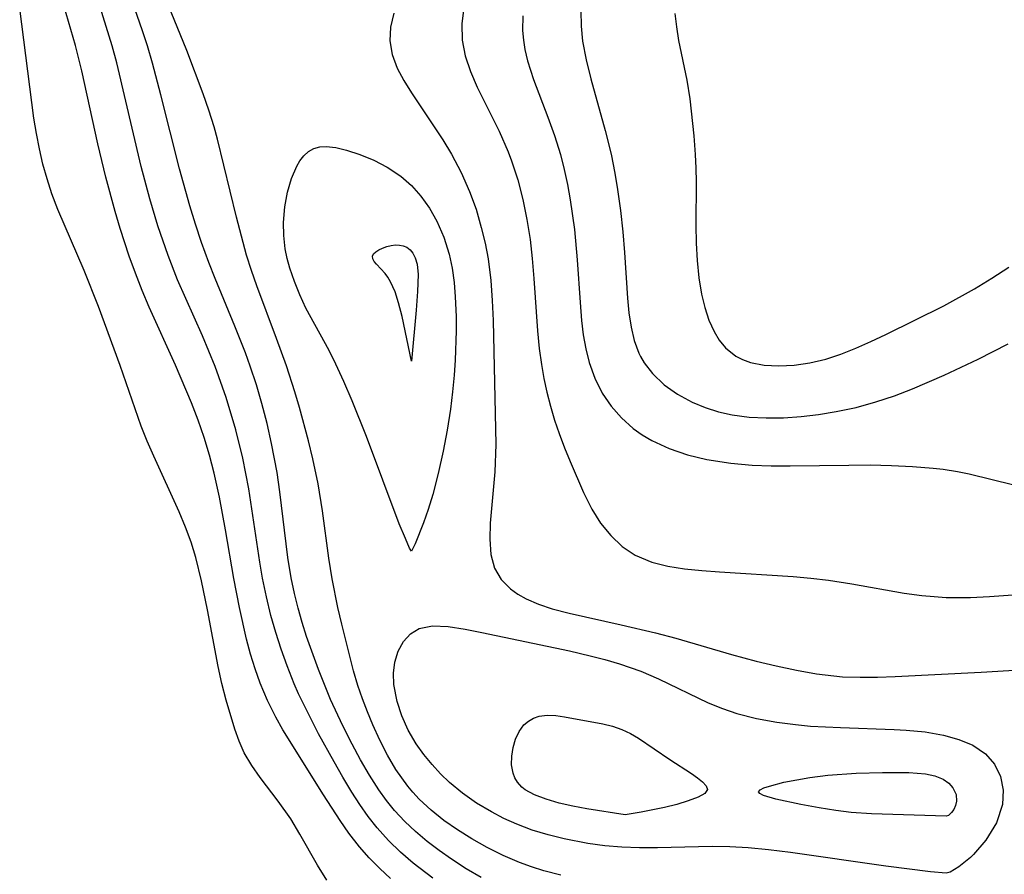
# Model space of a CAD drawing. Header units: metres. Extents: x 1073367 to 1082519, y 1569854 to 1574957.
# Tile 494 of 656: x 1077442 to 1077534, y 1573736 to 1573816. Entities that reach past the tile are written whole.
import ezdxf

# ---------------------------------------------------------------- set-up
doc = ezdxf.new("R2010")
doc.units = ezdxf.units.M
doc.layers.add('CGG_CurvaNivelLidar_v1', color=253, linetype='Continuous', lineweight=30)

msp = doc.modelspace()

# ---------------------------------------------------------------- linework, layer by layer
at = {"layer": 'CGG_CurvaNivelLidar_v1'}
for p, q in [((1077447.0848, 1573813.3313, 69.5), (1077445.7097, 1573818.0709, 69.5)), ((1077450.529, 1573813.2899, 69), (1077449.0506, 1573818.0712, 69)), ((1077457.5117, 1573812.8581, 68), (1077455.4052, 1573817.9698, 68)), ((1077443.2015, 1573806.5338, 70), (1077441.8788, 1573816.7844, 70)), ((1077453.3658, 1573814.6812, 68.5), (1077452.3993, 1573817.4762, 68.5)), ((1077483.4077, 1573816.8764, 68.5), (1077483.2184, 1573815.3435, 68.5)), ((1077476.8487, 1573816.3478, 68), (1077476.54, 1573815.0368, 68)), ((1077488.9156, 1573816.0792, 69), (1077488.8998, 1573814.7239, 69)), ((1077494.3353, 1573816.5532, 69.5), (1077494.3703, 1573815.1378, 69.5)), ((1077503.1341, 1573816.3188, 70), (1077503.2795, 1573815.0518, 70)), ((1077476.54, 1573815.0368, 68), (1077476.4742, 1573813.7422, 68)), ((1077483.2184, 1573815.3435, 68.5), (1077483.2505, 1573813.8289, 68.5)), ((1077494.3703, 1573815.1378, 69.5), (1077494.5056, 1573813.7317, 69.5)), ((1077503.2795, 1573815.0518, 70), (1077503.4799, 1573813.7951, 70)), ((1077453.8267, 1573813.2721, 68.5), (1077453.3658, 1573814.6812, 68.5)), ((1077488.8998, 1573814.7239, 69), (1077488.9707, 1573813.8087, 69)), ((1077447.6832, 1573810.9623, 69.5), (1077447.0848, 1573813.3313, 69.5)), ((1077450.9625, 1573811.693, 69), (1077450.529, 1573813.2899, 69)), ((1077454.3089, 1573811.6507, 68.5), (1077453.8267, 1573813.2721, 68.5)), ((1077476.4742, 1573813.7422, 68), (1077476.6996, 1573812.4648, 68)), ((1077483.2505, 1573813.8289, 68.5), (1077483.5374, 1573812.3507, 68.5)), ((1077488.9707, 1573813.8087, 69), (1077489.1073, 1573812.9514, 69)), ((1077494.5056, 1573813.7317, 69.5), (1077494.8316, 1573811.971, 69.5)), ((1077503.4799, 1573813.7951, 70), (1077504.2464, 1573810.0858, 70)), ((1077459.0307, 1573808.7849, 68), (1077457.5117, 1573812.8581, 68)), ((1077476.6996, 1573812.4648, 68), (1077477.1754, 1573811.2094, 68)), ((1077483.5374, 1573812.3507, 68.5), (1077484.0273, 1573810.8881, 68.5)), ((1077489.1073, 1573812.9514, 69), (1077489.3572, 1573811.894, 69)), ((1077453.2288, 1573802.0141, 69), (1077450.9625, 1573811.693, 69)), ((1077455.0905, 1573808.7154, 68.5), (1077454.3089, 1573811.6507, 68.5)), ((1077477.1754, 1573811.2094, 68), (1077477.7927, 1573810.0581, 68)), ((1077489.3572, 1573811.894, 69), (1077489.9094, 1573810.1521, 69)), ((1077494.8316, 1573811.971, 69.5), (1077495.2741, 1573810.2149, 69.5)), ((1077449.1869, 1573804.1123, 69.5), (1077447.6832, 1573810.9623, 69.5)), ((1077484.0273, 1573810.8881, 68.5), (1077484.6557, 1573809.4312, 68.5)), ((1077477.7927, 1573810.0581, 68), (1077478.5202, 1573808.9036, 68)), ((1077484.6557, 1573809.4312, 68.5), (1077486.7026, 1573805.2998, 68.5)), ((1077489.9094, 1573810.1521, 69), (1077491.2494, 1573806.6302, 69)), ((1077495.2741, 1573810.2149, 69.5), (1077496.6323, 1573805.3744, 69.5)), ((1077504.2464, 1573810.0858, 70), (1077504.5197, 1573808.3444, 70)), ((1077456.8272, 1573801.7783, 68.5), (1077455.0905, 1573808.7154, 68.5)), ((1077459.567, 1573807.2557, 68), (1077459.0307, 1573808.7849, 68)), ((1077478.5202, 1573808.9036, 68), (1077481.4409, 1573804.4947, 68)), ((1077504.5197, 1573808.3444, 70), (1077504.9063, 1573804.8618, 70)), ((1077460.0567, 1573805.7142, 68), (1077459.567, 1573807.2557, 68)), ((1077491.2494, 1573806.6302, 69), (1077491.8766, 1573804.8932, 69)), ((1077443.4382, 1573805.0818, 70), (1077443.2015, 1573806.5338, 70)), ((1077460.3778, 1573804.5641, 68), (1077460.0567, 1573805.7142, 68)), ((1077443.7178, 1573803.6413, 70), (1077443.4382, 1573805.0818, 70)), ((1077486.7026, 1573805.2998, 68.5), (1077487.5593, 1573803.3692, 68.5)), ((1077491.8766, 1573804.8932, 69), (1077492.4342, 1573803.1175, 69)), ((1077496.6323, 1573805.3744, 69.5), (1077497.1799, 1573803.1543, 69.5)), ((1077504.9063, 1573804.8618, 70), (1077505.0359, 1573803.135, 70)), ((1077449.9303, 1573801.0136, 69.5), (1077449.1869, 1573804.1123, 69.5)), ((1077462.1572, 1573797.2731, 68), (1077460.3778, 1573804.5641, 68)), ((1077469.3855, 1573803.6875, 67.5), (1077469.9334, 1573803.8277, 67.5)), ((1077469.9334, 1573803.8277, 67.5), (1077470.5351, 1573803.8572, 67.5)), ((1077470.5351, 1573803.8572, 67.5), (1077471.4424, 1573803.7635, 67.5)), ((1077481.4409, 1573804.4947, 68), (1077482.2469, 1573803.1512, 68)), ((1077444.0475, 1573802.2293, 70), (1077443.7178, 1573803.6413, 70)), ((1077468.0817, 1573802.5316, 67.5), (1077468.434, 1573802.9952, 67.5)), ((1077468.434, 1573802.9952, 67.5), (1077468.8805, 1573803.4054, 67.5)), ((1077468.8805, 1573803.4054, 67.5), (1077469.3855, 1573803.6875, 67.5)), ((1077471.4424, 1573803.7635, 67.5), (1077472.4226, 1573803.5447, 67.5)), ((1077472.4226, 1573803.5447, 67.5), (1077473.6863, 1573803.137, 67.5)), ((1077473.6863, 1573803.137, 67.5), (1077474.9768, 1573802.5965, 67.5)), ((1077482.2469, 1573803.1512, 68), (1077483.1534, 1573801.4431, 68)), ((1077487.5593, 1573803.3692, 68.5), (1077487.8746, 1573802.5388, 68.5)), ((1077492.4342, 1573803.1175, 69), (1077492.7956, 1573801.7301, 69)), ((1077497.1799, 1573803.1543, 69.5), (1077497.533, 1573801.3821, 69.5)), ((1077505.0359, 1573803.135, 70), (1077505.0909, 1573801.8551, 70)), ((1077444.4332, 1573800.8347, 70), (1077444.0475, 1573802.2293, 70)), ((1077454.0456, 1573798.9784, 69), (1077453.2288, 1573802.0141, 69)), ((1077467.2974, 1573800.8935, 67.5), (1077467.783, 1573802.0191, 67.5)), ((1077467.783, 1573802.0191, 67.5), (1077468.0817, 1573802.5316, 67.5)), ((1077474.9768, 1573802.5965, 67.5), (1077476.2515, 1573801.932, 67.5)), ((1077487.8746, 1573802.5388, 68.5), (1077488.4493, 1573800.7513, 68.5)), ((1077450.8057, 1573797.7917, 69.5), (1077449.9303, 1573801.0136, 69.5)), ((1077457.7913, 1573798.3198, 68.5), (1077456.8272, 1573801.7783, 68.5)), ((1077476.2515, 1573801.932, 67.5), (1077477.5031, 1573801.1019, 67.5)), ((1077477.5031, 1573801.1019, 67.5), (1077478.4965, 1573800.2259, 67.5)), ((1077483.1534, 1573801.4431, 68), (1077483.9425, 1573799.6716, 68)), ((1077492.7956, 1573801.7301, 69), (1077493.1025, 1573800.3224, 69)), ((1077497.533, 1573801.3821, 69.5), (1077497.7861, 1573799.8379, 69.5)), ((1077505.0909, 1573801.8551, 70), (1077505.1149, 1573800.5707, 70)), ((1077444.8786, 1573799.4607, 70), (1077444.4332, 1573800.8347, 70)), ((1077466.9191, 1573799.616, 67.5), (1077467.2974, 1573800.8935, 67.5)), ((1077478.4965, 1573800.2259, 67.5), (1077479.3954, 1573799.2199, 67.5)), ((1077488.4493, 1573800.7513, 68.5), (1077488.9204, 1573798.9187, 68.5)), ((1077493.1025, 1573800.3224, 69), (1077493.3615, 1573798.899, 69)), ((1077505.1149, 1573800.5707, 70), (1077505.1028, 1573796.5003, 70)), ((1077445.4355, 1573797.9823, 70), (1077444.8786, 1573799.4607, 70)), ((1077466.6597, 1573798.2308, 67.5), (1077466.9191, 1573799.616, 67.5)), ((1077479.3954, 1573799.2199, 67.5), (1077480.1959, 1573798.1066, 67.5)), ((1077483.9425, 1573799.6716, 68), (1077484.5428, 1573798.0009, 68)), ((1077497.7861, 1573799.8379, 69.5), (1077498.0509, 1573797.8736, 69.5)), ((1077454.7988, 1573796.4662, 69), (1077454.0456, 1573798.9784, 69)), ((1077458.3148, 1573796.6046, 68.5), (1077457.7913, 1573798.3198, 68.5)), ((1077488.9204, 1573798.9187, 68.5), (1077489.3015, 1573797.0522, 68.5)), ((1077493.3615, 1573798.899, 69), (1077493.7489, 1573796.1087, 69)), ((1077447.8994, 1573792.2643, 70), (1077445.4355, 1573797.9823, 70)), ((1077451.2821, 1573796.1929, 69.5), (1077450.8057, 1573797.7917, 69.5)), ((1077466.5412, 1573796.7732, 67.5), (1077466.6597, 1573798.2308, 67.5)), ((1077480.1959, 1573798.1066, 67.5), (1077480.8888, 1573796.9021, 67.5)), ((1077484.5428, 1573798.0009, 68), (1077485.0407, 1573796.2904, 68)), ((1077498.0509, 1573797.8736, 69.5), (1077498.2616, 1573795.9074, 69.5)), ((1077455.7468, 1573793.6832, 69), (1077454.7988, 1573796.4662, 69)), ((1077458.8751, 1573794.9029, 68.5), (1077458.3148, 1573796.6046, 68.5)), ((1077462.606, 1573795.4834, 68), (1077462.1572, 1573797.2731, 68)), ((1077466.5686, 1573795.5482, 67.5), (1077466.5412, 1573796.7732, 67.5)), ((1077480.8888, 1573796.9021, 67.5), (1077481.5442, 1573795.4024, 67.5)), ((1077489.3015, 1573797.0522, 68.5), (1077489.6007, 1573795.1607, 68.5)), ((1077505.1028, 1573796.5003, 70), (1077505.1336, 1573794.8384, 70)), ((1077452.12, 1573793.6284, 69.5), (1077451.2821, 1573796.1929, 69.5)), ((1077466.7141, 1573794.3094, 67.5), (1077466.5686, 1573795.5482, 67.5)), ((1077485.0407, 1573796.2904, 68), (1077485.388, 1573794.8329, 68)), ((1077493.7489, 1573796.1087, 69), (1077494.0153, 1573793.2876, 69)), ((1077498.2616, 1573795.9074, 69.5), (1077498.4232, 1573793.9495, 69.5)), ((1077459.5572, 1573793.0155, 68.5), (1077458.8751, 1573794.9029, 68.5)), ((1077463.0953, 1573793.7052, 68), (1077462.606, 1573795.4834, 68)), ((1077476.1962, 1573794.5151, 67), (1077476.6012, 1573794.6143, 67)), ((1077476.6012, 1573794.6143, 67), (1077477.0149, 1573794.6637, 67)), ((1077477.0149, 1573794.6637, 67), (1077477.388, 1573794.6534, 67)), ((1077477.388, 1573794.6534, 67), (1077477.7453, 1573794.5844, 67)), ((1077477.7453, 1573794.5844, 67), (1077478.0732, 1573794.4493, 67)), ((1077481.5442, 1573795.4024, 67.5), (1077482.0352, 1573793.8181, 67.5)), ((1077485.388, 1573794.8329, 68), (1077485.6647, 1573793.3566, 68)), ((1077489.6007, 1573795.1607, 68.5), (1077489.8085, 1573793.3885, 68.5)), ((1077505.1336, 1573794.8384, 70), (1077505.2198, 1573793.2009, 70)), ((1077456.6433, 1573791.4032, 69), (1077455.7468, 1573793.6832, 69)), ((1077463.5484, 1573792.2706, 68), (1077463.0953, 1573793.7052, 68)), ((1077466.8974, 1573793.4015, 67.5), (1077466.7141, 1573794.3094, 67.5)), ((1077474.8715, 1573793.6026, 67), (1077474.9708, 1573793.824, 67)), ((1077474.9708, 1573793.824, 67), (1077475.1796, 1573794.0285, 67)), ((1077475.1796, 1573794.0285, 67), (1077475.4682, 1573794.2147, 67)), ((1077475.4682, 1573794.2147, 67), (1077475.8133, 1573794.3789, 67)), ((1077475.8133, 1573794.3789, 67), (1077476.1962, 1573794.5151, 67)), ((1077478.0732, 1573794.4493, 67), (1077478.386, 1573794.2163, 67)), ((1077478.386, 1573794.2163, 67), (1077478.6424, 1573793.908, 67)), ((1077478.6424, 1573793.908, 67), (1077478.864, 1573793.4735, 67)), ((1077482.0352, 1573793.8181, 67.5), (1077482.308, 1573792.5091, 67.5)), ((1077498.4232, 1573793.9495, 69.5), (1077498.6922, 1573789.701, 69.5)), ((1077452.7061, 1573792.0137, 69.5), (1077452.12, 1573793.6284, 69.5)), ((1077460.1437, 1573791.5226, 68.5), (1077459.5572, 1573793.0155, 68.5)), ((1077467.1386, 1573792.496, 67.5), (1077466.8974, 1573793.4015, 67.5)), ((1077474.9016, 1573793.3732, 67), (1077474.8715, 1573793.6026, 67)), ((1077475.0328, 1573793.1294, 67), (1077474.9016, 1573793.3732, 67)), ((1077475.2357, 1573792.8716, 67), (1077475.0328, 1573793.1294, 67)), ((1077476.0385, 1573791.9919, 67), (1077475.2357, 1573792.8716, 67)), ((1077478.864, 1573793.4735, 67), (1077479.0259, 1573792.8765, 67)), ((1077479.0259, 1573792.8765, 67), (1077479.1208, 1573791.892, 67)), ((1077485.6647, 1573793.3566, 68), (1077485.9189, 1573791.3322, 68)), ((1077489.8085, 1573793.3885, 68.5), (1077489.9627, 1573791.5437, 68.5)), ((1077494.0153, 1573793.2876, 69), (1077494.2738, 1573789.2833, 69)), ((1077505.2198, 1573793.2009, 70), (1077505.3807, 1573791.5977, 70)), ((1077449.238, 1573788.9004, 70), (1077447.8994, 1573792.2643, 70)), ((1077453.3317, 1573790.415, 69.5), (1077452.7061, 1573792.0137, 69.5)), ((1077464.0428, 1573790.8456, 68), (1077463.5484, 1573792.2706, 68)), ((1077467.5594, 1573791.2363, 67.5), (1077467.1386, 1573792.496, 67.5)), ((1077476.3022, 1573791.647, 67), (1077476.0385, 1573791.9919, 67)), ((1077479.1208, 1573791.892, 67), (1077479.087, 1573790.3091, 67)), ((1077482.308, 1573792.5091, 67.5), (1077482.4926, 1573791.168, 67.5)), ((1077532.7747, 1573791.5477, 70), (1077534.3642, 1573792.5737, 70)), ((1077458.969, 1573786.152, 69), (1077456.6433, 1573791.4032, 69)), ((1077461.9888, 1573787.0748, 68.5), (1077460.1437, 1573791.5226, 68.5)), ((1077468.064, 1573789.9905, 67.5), (1077467.5594, 1573791.2363, 67.5)), ((1077476.5579, 1573791.2231, 67), (1077476.3022, 1573791.647, 67)), ((1077476.9723, 1573790.276, 67), (1077476.5579, 1573791.2231, 67)), ((1077482.4926, 1573791.168, 67.5), (1077482.6067, 1573789.8032, 67.5)), ((1077485.9189, 1573791.3322, 68), (1077486.0585, 1573789.4749, 68)), ((1077489.9627, 1573791.5437, 68.5), (1077490.2954, 1573786.6206, 68.5)), ((1077505.3807, 1573791.5977, 70), (1077505.6346, 1573790.0524, 70)), ((1077531.152, 1573790.5663, 70), (1077532.7747, 1573791.5477, 70)), ((1077453.9943, 1573788.8325, 69.5), (1077453.3317, 1573790.415, 69.5)), ((1077465.8842, 1573785.9286, 68), (1077464.0428, 1573790.8456, 68)), ((1077468.6418, 1573788.7645, 67.5), (1077468.064, 1573789.9905, 67.5)), ((1077477.3018, 1573789.2462, 67), (1077476.9723, 1573790.276, 67)), ((1077479.087, 1573790.3091, 67), (1077478.9533, 1573788.5766, 67)), ((1077505.6346, 1573790.0524, 70), (1077505.935, 1573788.8129, 70)), ((1077528.2761, 1573788.9754, 70), (1077531.152, 1573790.5663, 70)), ((1077477.6239, 1573787.9717, 67), (1077477.3018, 1573789.2462, 67)), ((1077482.6067, 1573789.8032, 67.5), (1077482.6741, 1573787.9704, 67.5)), ((1077486.0585, 1573789.4749, 68), (1077486.1402, 1573787.6049, 68)), ((1077494.2738, 1573789.2833, 69), (1077494.4145, 1573787.5961, 69)), ((1077498.6922, 1573789.701, 69.5), (1077498.8302, 1573788.3137, 69.5)), ((1077451.2591, 1573783.4034, 70), (1077449.238, 1573788.9004, 70)), ((1077456.4325, 1573783.4375, 69.5), (1077453.9943, 1573788.8325, 69.5)), ((1077470.7981, 1573784.7822, 67.5), (1077468.6418, 1573788.7645, 67.5)), ((1077478.9533, 1573788.5766, 67), (1077478.5, 1573783.8094, 67)), ((1077498.8302, 1573788.3137, 69.5), (1077499.0368, 1573786.9916, 69.5)), ((1077505.935, 1573788.8129, 70), (1077506.3207, 1573787.6475, 70)), ((1077522.8718, 1573786.2904, 70), (1077528.2761, 1573788.9754, 70)), ((1077478.5, 1573783.8094, 67), (1077477.6239, 1573787.9717, 67)), ((1077482.6741, 1573787.9704, 67.5), (1077482.678, 1573786.6212, 67.5)), ((1077486.1402, 1573787.6049, 68), (1077486.3913, 1573775.9997, 68)), ((1077494.4145, 1573787.5961, 69), (1077494.5763, 1573786.2567, 69)), ((1077506.3207, 1573787.6475, 70), (1077506.7982, 1573786.5761, 70)), ((1077462.9764, 1573784.5804, 68.5), (1077461.9888, 1573787.0748, 68.5)), ((1077482.678, 1573786.6212, 67.5), (1077482.6031, 1573783.8957, 67.5)), ((1077490.2954, 1573786.6206, 68.5), (1077490.4541, 1573784.9914, 68.5)), ((1077499.0368, 1573786.9916, 69.5), (1077499.3426, 1573785.7313, 69.5)), ((1077506.7982, 1573786.5761, 70), (1077507.2857, 1573785.7586, 70)), ((1077521.4698, 1573785.6232, 70), (1077522.8718, 1573786.2904, 70)), ((1077460.1422, 1573783.3126, 69), (1077458.969, 1573786.152, 69)), ((1077466.815, 1573783.3466, 68), (1077465.8842, 1573785.9286, 68)), ((1077494.5763, 1573786.2567, 69), (1077494.8031, 1573784.9476, 69)), ((1077499.3426, 1573785.7313, 69.5), (1077499.7808, 1573784.5518, 69.5)), ((1077507.2857, 1573785.7586, 70), (1077507.8656, 1573785.0464, 70)), ((1077520.0675, 1573784.9999, 70), (1077521.4698, 1573785.6232, 70)), ((1077531.4856, 1573783.99, 69.5), (1077534.2965, 1573785.4264, 69.5)), ((1077463.436, 1573783.3213, 68.5), (1077462.9764, 1573784.5804, 68.5)), ((1077471.4394, 1573783.5117, 67.5), (1077470.7981, 1573784.7822, 67.5)), ((1077490.4541, 1573784.9914, 68.5), (1077490.6582, 1573783.4867, 68.5)), ((1077494.8031, 1573784.9476, 69), (1077495.1181, 1573783.6782, 69)), ((1077499.7808, 1573784.5518, 69.5), (1077499.9338, 1573784.2362, 69.5)), ((1077507.8656, 1573785.0464, 70), (1077508.8502, 1573784.2635, 70)), ((1077518.0084, 1573784.224, 70), (1077518.6609, 1573784.4471, 70)), ((1077518.6609, 1573784.4471, 70), (1077520.0675, 1573784.9999, 70)), ((1077482.6031, 1573783.8957, 67.5), (1077482.5085, 1573782.4775, 67.5)), ((1077495.1181, 1573783.6782, 69), (1077495.652, 1573782.197, 69)), ((1077499.9338, 1573784.2362, 69.5), (1077500.279, 1573783.6382, 69.5)), ((1077500.279, 1573783.6382, 69.5), (1077501.0548, 1573782.6292, 69.5)), ((1077508.8502, 1573784.2635, 70), (1077509.4554, 1573783.9487, 70)), ((1077509.4554, 1573783.9487, 70), (1077510.2191, 1573783.6733, 70)), ((1077510.2191, 1573783.6733, 70), (1077511.4994, 1573783.4205, 70)), ((1077514.2976, 1573783.4275, 70), (1077515.7633, 1573783.6451, 70)), ((1077515.7633, 1573783.6451, 70), (1077517.2449, 1573783.9937, 70)), ((1077517.2449, 1573783.9937, 70), (1077518.0084, 1573784.224, 70)), ((1077528.3223, 1573782.4744, 69.5), (1077531.4856, 1573783.99, 69.5)), ((1077453.2517, 1573777.7263, 70), (1077451.2591, 1573783.4034, 70)), ((1077457.9571, 1573779.906, 69.5), (1077456.4325, 1573783.4375, 69.5)), ((1077461.1824, 1573780.3899, 69), (1077460.1422, 1573783.3126, 69)), ((1077464.014, 1573781.5826, 68.5), (1077463.436, 1573783.3213, 68.5)), ((1077467.5958, 1573780.9243, 68), (1077466.815, 1573783.3466, 68)), ((1077472.1822, 1573781.9117, 67.5), (1077471.4394, 1573783.5117, 67.5)), ((1077490.6582, 1573783.4867, 68.5), (1077490.8947, 1573782.1875, 68.5)), ((1077501.0548, 1573782.6292, 69.5), (1077502.1399, 1573781.5979, 69.5)), ((1077511.4994, 1573783.4205, 70), (1077512.8683, 1573783.3473, 70)), ((1077512.8683, 1573783.3473, 70), (1077514.2976, 1573783.4275, 70)), ((1077472.9623, 1573780.0909, 67.5), (1077472.1822, 1573781.9117, 67.5)), ((1077482.5085, 1573782.4775, 67.5), (1077482.3587, 1573780.9369, 67.5)), ((1077490.8947, 1573782.1875, 68.5), (1077491.1791, 1573780.9012, 68.5)), ((1077495.652, 1573782.197, 69), (1077496.3533, 1573780.8088, 69)), ((1077525.3483, 1573781.2094, 69.5), (1077528.3223, 1573782.4744, 69.5)), ((1077464.533, 1573779.8256, 68.5), (1077464.014, 1573781.5826, 68.5)), ((1077468.0266, 1573779.4684, 68), (1077467.5958, 1573780.9243, 68)), ((1077482.3587, 1573780.9369, 67.5), (1077482.1527, 1573779.3114, 67.5)), ((1077491.1791, 1573780.9012, 68.5), (1077491.5138, 1573779.5885, 68.5)), ((1077496.3533, 1573780.8088, 69), (1077497.1772, 1573779.59, 69)), ((1077502.1399, 1573781.5979, 69.5), (1077503.3855, 1573780.7055, 69.5)), ((1077523.6551, 1573780.5639, 69.5), (1077525.3483, 1573781.2094, 69.5)), ((1077458.575, 1573778.293, 69.5), (1077457.9571, 1573779.906, 69.5)), ((1077462.089, 1573777.3834, 69), (1077461.1824, 1573780.3899, 69)), ((1077474.2914, 1573776.7382, 67.5), (1077472.9623, 1573780.0909, 67.5)), ((1077503.3855, 1573780.7055, 69.5), (1077504.761, 1573779.9553, 69.5)), ((1077504.761, 1573779.9553, 69.5), (1077505.9547, 1573779.4589, 69.5)), ((1077520.0862, 1573779.4806, 69.5), (1077521.939, 1573779.9897, 69.5)), ((1077521.939, 1573779.9897, 69.5), (1077523.6551, 1573780.5639, 69.5)), ((1077465.0117, 1573777.977, 68.5), (1077464.533, 1573779.8256, 68.5)), ((1077468.8868, 1573776.3423, 68), (1077468.0266, 1573779.4684, 68)), ((1077482.1527, 1573779.3114, 67.5), (1077481.8422, 1573777.3505, 67.5)), ((1077491.5138, 1573779.5885, 68.5), (1077491.8898, 1573778.2935, 68.5)), ((1077497.1772, 1573779.59, 69), (1077498.1411, 1573778.4841, 69)), ((1077505.9547, 1573779.4589, 69.5), (1077507.2059, 1573779.0636, 69.5)), ((1077507.2059, 1573779.0636, 69.5), (1077508.5036, 1573778.7729, 69.5)), ((1077516.572, 1573778.8102, 69.5), (1077518.2111, 1573779.0764, 69.5)), ((1077518.2111, 1573779.0764, 69.5), (1077520.0862, 1573779.4806, 69.5)), ((1077459.1343, 1573776.657, 69.5), (1077458.575, 1573778.293, 69.5)), ((1077491.8898, 1573778.2935, 68.5), (1077492.3103, 1573777.0215, 68.5)), ((1077498.1411, 1573778.4841, 69), (1077499.2364, 1573777.5058, 69)), ((1077508.5036, 1573778.7729, 69.5), (1077510.0675, 1573778.5687, 69.5)), ((1077510.0675, 1573778.5687, 69.5), (1077511.6681, 1573778.4887, 69.5)), ((1077511.6681, 1573778.4887, 69.5), (1077513.2925, 1573778.511, 69.5)), ((1077513.2925, 1573778.511, 69.5), (1077514.9299, 1573778.621, 69.5)), ((1077514.9299, 1573778.621, 69.5), (1077516.572, 1573778.8102, 69.5)), ((1077453.8118, 1573776.3194, 70), (1077453.2517, 1573777.7263, 70)), ((1077462.7486, 1573774.7147, 69), (1077462.089, 1573777.3834, 69)), ((1077465.4321, 1573776.1139, 68.5), (1077465.0117, 1573777.977, 68.5)), ((1077481.8422, 1573777.3505, 67.5), (1077481.4723, 1573775.382, 67.5)), ((1077499.2364, 1573777.5058, 69), (1077500.0758, 1573776.9086, 69)), ((1077454.4089, 1573774.9288, 70), (1077453.8118, 1573776.3194, 70)), ((1077459.6337, 1573774.9997, 69.5), (1077459.1343, 1573776.657, 69.5)), ((1077469.3, 1573774.6697, 68), (1077468.8868, 1573776.3423, 68)), ((1077477.3628, 1573768.5906, 67.5), (1077474.2914, 1573776.7382, 67.5)), ((1077492.3103, 1573777.0215, 68.5), (1077492.8065, 1573775.6989, 68.5)), ((1077500.0758, 1573776.9086, 69), (1077500.9703, 1573776.3812, 69)), ((1077500.9703, 1573776.3812, 69), (1077502.5962, 1573775.6362, 69)), ((1077465.9414, 1573773.3817, 68.5), (1077465.4321, 1573776.1139, 68.5)), ((1077481.4723, 1573775.382, 67.5), (1077481.0141, 1573773.2807, 67.5)), ((1077486.3913, 1573775.9997, 68), (1077486.3123, 1573773.4377, 68)), ((1077492.8065, 1573775.6989, 68.5), (1077493.3354, 1573774.4038, 68.5)), ((1077502.5962, 1573775.6362, 69), (1077504.3247, 1573775.0534, 69)), ((1077456.7802, 1573769.7152, 70), (1077454.4089, 1573774.9288, 70)), ((1077460.0694, 1573773.3243, 69.5), (1077459.6337, 1573774.9997, 69.5)), ((1077463.2987, 1573771.8747, 69), (1077462.7486, 1573774.7147, 69)), ((1077469.7884, 1573772.3159, 68), (1077469.3, 1573774.6697, 68)), ((1077493.3354, 1573774.4038, 68.5), (1077494.5882, 1573771.5058, 68.5)), ((1077504.3247, 1573775.0534, 69), (1077506.1271, 1573774.6093, 69)), ((1077506.1271, 1573774.6093, 69), (1077508.3549, 1573774.2463, 69)), ((1077486.3123, 1573773.4377, 68), (1077485.8753, 1573768.6444, 68)), ((1077508.3549, 1573774.2463, 69), (1077510.3656, 1573774.0736, 69)), ((1077510.3656, 1573774.0736, 69), (1077512.1417, 1573774.0082, 69)), ((1077512.1417, 1573774.0082, 69), (1077513.9299, 1573773.9958, 69)), ((1077513.9299, 1573773.9958, 69), (1077519.4117, 1573774.0847, 69)), ((1077519.4117, 1573774.0847, 69), (1077521.4031, 1573774.089, 69)), ((1077521.4031, 1573774.089, 69), (1077523.3833, 1573774.0489, 69)), ((1077523.3833, 1573774.0489, 69), (1077525.3462, 1573773.9563, 69)), ((1077525.3462, 1573773.9563, 69), (1077527.2853, 1573773.7998, 69)), ((1077527.2853, 1573773.7998, 69), (1077528.2291, 1573773.6932, 69)), ((1077528.2291, 1573773.6932, 69), (1077529.5487, 1573773.4913, 69)), ((1077529.5487, 1573773.4913, 69), (1077530.6564, 1573773.2653, 69)), ((1077460.5615, 1573771.0656, 69.5), (1077460.0694, 1573773.3243, 69.5)), ((1077466.2049, 1573771.5645, 68.5), (1077465.9414, 1573773.3817, 68.5)), ((1077481.0141, 1573773.2807, 67.5), (1077480.5053, 1573771.3166, 67.5)), ((1077530.6564, 1573773.2653, 69), (1077534.8138, 1573772.2232, 69)), ((1077464.3258, 1573765.0114, 69), (1077463.2987, 1573771.8747, 69)), ((1077466.9451, 1573765.4295, 68.5), (1077466.2049, 1573771.5645, 68.5)), ((1077470.1849, 1573769.8018, 68), (1077469.7884, 1573772.3159, 68)), ((1077461.1281, 1573768.0139, 69.5), (1077460.5615, 1573771.0656, 69.5)), ((1077480.5053, 1573771.3166, 67.5), (1077480.0766, 1573769.913, 67.5)), ((1077494.5882, 1573771.5058, 68.5), (1077495.3693, 1573769.9575, 68.5)), ((1077457.3926, 1573768.2863, 70), (1077456.7802, 1573769.7152, 70)), ((1077470.7797, 1573765.3705, 68), (1077470.1849, 1573769.8018, 68)), ((1077480.0766, 1573769.913, 67.5), (1077479.6481, 1573768.675, 67.5)), ((1077495.3693, 1573769.9575, 68.5), (1077496.1972, 1573768.66, 68.5)), ((1077457.9021, 1573766.8756, 70), (1077457.3926, 1573768.2863, 70)), ((1077461.8963, 1573763.4735, 69.5), (1077461.1281, 1573768.0139, 69.5)), ((1077477.9386, 1573767.2037, 67.5), (1077477.3628, 1573768.5906, 67.5)), ((1077479.6481, 1573768.675, 67.5), (1077478.8522, 1573766.7095, 67.5)), ((1077485.8753, 1573768.6444, 68), (1077485.8224, 1573767.1381, 68)), ((1077496.1972, 1573768.66, 68.5), (1077497.1477, 1573767.4884, 68.5)), ((1077478.3394, 1573766.3151, 67.5), (1077477.9386, 1573767.2037, 67.5)), ((1077485.8224, 1573767.1381, 68), (1077485.9257, 1573765.7244, 68)), ((1077497.1477, 1573767.4884, 68.5), (1077498.2218, 1573766.4727, 68.5)), ((1077458.3399, 1573765.4297, 70), (1077457.9021, 1573766.8756, 70)), ((1077478.5, 1573766.0269, 67.5), (1077478.3394, 1573766.3151, 67.5)), ((1077478.8522, 1573766.7095, 67.5), (1077478.5, 1573766.0269, 67.5)), ((1077498.2218, 1573766.4727, 68.5), (1077499.4289, 1573765.6536, 68.5)), ((1077458.882, 1573763.2568, 70), (1077458.3399, 1573765.4297, 70)), ((1077467.2555, 1573763.5416, 68.5), (1077466.9451, 1573765.4295, 68.5)), ((1077471.1001, 1573763.4334, 68), (1077470.7797, 1573765.3705, 68)), ((1077485.9257, 1573765.7244, 68), (1077486.2756, 1573764.4447, 68)), ((1077499.4289, 1573765.6536, 68.5), (1077500.9823, 1573764.9979, 68.5)), ((1077464.5844, 1573763.5136, 69), (1077464.3258, 1573765.0114, 69)), ((1077486.2756, 1573764.4447, 68), (1077486.8967, 1573763.3955, 68)), ((1077500.9823, 1573764.9979, 68.5), (1077502.4636, 1573764.623, 68.5)), ((1077502.4636, 1573764.623, 68.5), (1077504.0276, 1573764.3771, 68.5)), ((1077504.0276, 1573764.3771, 68.5), (1077505.6517, 1573764.2147, 68.5)), ((1077505.6517, 1573764.2147, 68.5), (1077507.3188, 1573764.097, 68.5)), ((1077462.415, 1573760.7527, 69.5), (1077461.8963, 1573763.4735, 69.5)), ((1077464.9422, 1573761.7524, 69), (1077464.5844, 1573763.5136, 69)), ((1077467.5632, 1573762.0649, 68.5), (1077467.2555, 1573763.5416, 68.5)), ((1077471.6249, 1573760.7574, 68), (1077471.1001, 1573763.4334, 68)), ((1077486.8967, 1573763.3955, 68), (1077487.7757, 1573762.5013, 68)), ((1077507.3188, 1573764.097, 68.5), (1077514.1996, 1573763.6651, 68.5)), ((1077514.1996, 1573763.6651, 68.5), (1077515.8589, 1573763.5115, 68.5)), ((1077515.8589, 1573763.5115, 68.5), (1077517.5106, 1573763.316, 68.5)), ((1077517.5106, 1573763.316, 68.5), (1077519.6925, 1573762.9708, 68.5)), ((1077459.4373, 1573760.5291, 70), (1077458.882, 1573763.2568, 70)), ((1077487.7757, 1573762.5013, 68), (1077488.4662, 1573762.006, 68)), ((1077519.6925, 1573762.9708, 68.5), (1077524.5866, 1573762.0989, 68.5)), ((1077465.3641, 1573760.0083, 69), (1077464.9422, 1573761.7524, 69)), ((1077467.9005, 1573760.7121, 68.5), (1077467.5632, 1573762.0649, 68.5)), ((1077488.4662, 1573762.006, 68), (1077489.2351, 1573761.574, 68)), ((1077489.2351, 1573761.574, 68), (1077490.3969, 1573761.0704, 68)), ((1077524.5866, 1573762.0989, 68.5), (1077526.2254, 1573761.8805, 68.5)), ((1077526.2254, 1573761.8805, 68.5), (1077527.3659, 1573761.7756, 68.5)), ((1077527.3659, 1573761.7756, 68.5), (1077528.5099, 1573761.7119, 68.5)), ((1077528.5099, 1573761.7119, 68.5), (1077530.7786, 1573761.7028, 68.5)), ((1077530.7786, 1573761.7028, 68.5), (1077532.5486, 1573761.7839, 68.5)), ((1077532.5486, 1573761.7839, 68.5), (1077537.8791, 1573762.193, 68.5)), ((1077460.4331, 1573755.2384, 70), (1077459.4373, 1573760.5291, 70)), ((1077463.0873, 1573757.8034, 69.5), (1077462.415, 1573760.7527, 69.5)), ((1077468.2834, 1573759.3718, 68.5), (1077467.9005, 1573760.7121, 68.5)), ((1077471.9925, 1573759.1891, 68), (1077471.6249, 1573760.7574, 68)), ((1077490.3969, 1573761.0704, 68), (1077491.655, 1573760.6478, 68)), ((1077491.655, 1573760.6478, 68), (1077493.246, 1573760.2177, 68)), ((1077465.8138, 1573758.424, 69), (1077465.3641, 1573760.0083, 69)), ((1077493.246, 1573760.2177, 68), (1077498.1162, 1573759.1493, 68)), ((1077468.7064, 1573758.0439, 68.5), (1077468.2834, 1573759.3718, 68.5)), ((1077473.0992, 1573754.8491, 68), (1077471.9925, 1573759.1891, 68)), ((1077478.4239, 1573758.3072, 67.5), (1077479.2291, 1573758.8041, 67.5)), ((1077479.2291, 1573758.8041, 67.5), (1077480.4796, 1573759.063, 67.5)), ((1077480.4796, 1573759.063, 67.5), (1077481.9252, 1573758.9999, 67.5)), ((1077481.9252, 1573758.9999, 67.5), (1077483.5253, 1573758.7449, 67.5)), ((1077483.5253, 1573758.7449, 67.5), (1077485.0757, 1573758.4356, 67.5)), ((1077498.1162, 1573759.1493, 68), (1077501.3194, 1573758.3971, 68)), ((1077463.4681, 1573756.4128, 69.5), (1077463.0873, 1573757.8034, 69.5)), ((1077466.3181, 1573756.8582, 69), (1077465.8138, 1573758.424, 69)), ((1077469.8203, 1573754.9588, 68.5), (1077468.7064, 1573758.0439, 68.5)), ((1077477.7705, 1573757.5828, 67.5), (1077478.4239, 1573758.3072, 67.5)), ((1077485.0757, 1573758.4356, 67.5), (1077493.2917, 1573756.7011, 67.5)), ((1077501.3194, 1573758.3971, 68), (1077503.2373, 1573757.8899, 68)), ((1077503.2373, 1573757.8899, 68), (1077508.4333, 1573756.3627, 68)), ((1077466.8726, 1573755.312, 69), (1077466.3181, 1573756.8582, 69)), ((1077477.2764, 1573756.6804, 67.5), (1077477.7705, 1573757.5828, 67.5)), ((1077463.8959, 1573755.0421, 69.5), (1077463.4681, 1573756.4128, 69.5)), ((1077476.9583, 1573755.6403, 67.5), (1077477.2764, 1573756.6804, 67.5)), ((1077493.2917, 1573756.7011, 67.5), (1077495.2097, 1573756.2548, 67.5)), ((1077495.2097, 1573756.2548, 67.5), (1077496.5875, 1573755.8959, 67.5)), ((1077508.4333, 1573756.3627, 68), (1077510.723, 1573755.7544, 68)), ((1077460.793, 1573753.6407, 70), (1077460.4331, 1573755.2384, 70)), ((1077464.3753, 1573753.6954, 69.5), (1077463.8959, 1573755.0421, 69.5)), ((1077467.5494, 1573753.6194, 69), (1077466.8726, 1573755.312, 69)), ((1077476.8391, 1573754.6268, 67.5), (1077476.9583, 1573755.6403, 67.5)), ((1077496.5875, 1573755.8959, 67.5), (1077497.9491, 1573755.4948, 67.5)), ((1077497.9491, 1573755.4948, 67.5), (1077499.9399, 1573754.7939, 67.5)), ((1077510.723, 1573755.7544, 68), (1077512.6079, 1573755.2977, 68)), ((1077512.6079, 1573755.2977, 68), (1077514.4969, 1573754.8916, 68)), ((1077470.9413, 1573752.1722, 68.5), (1077469.8203, 1573754.9588, 68.5)), ((1077473.5046, 1573753.4761, 68), (1077473.0992, 1573754.8491, 68)), ((1077476.873, 1573753.5579, 67.5), (1077476.8391, 1573754.6268, 67.5)), ((1077499.9399, 1573754.7939, 67.5), (1077501.5965, 1573754.0921, 67.5)), ((1077501.5965, 1573754.0921, 67.5), (1077506.2559, 1573751.8621, 67.5)), ((1077514.4969, 1573754.8916, 68), (1077516.3914, 1573754.5599, 68)), ((1077516.3914, 1573754.5599, 68), (1077518.8133, 1573754.2935, 68)), ((1077518.8133, 1573754.2935, 68), (1077520.4516, 1573754.2323, 68)), ((1077520.4516, 1573754.2323, 68), (1077522.0954, 1573754.2436, 68)), ((1077522.0954, 1573754.2436, 68), (1077523.7438, 1573754.3025, 68)), ((1077523.7438, 1573754.3025, 68), (1077531.7866, 1573754.7238, 68)), ((1077531.7866, 1573754.7238, 68), (1077535.3849, 1573754.9489, 68)), ((1077461.1882, 1573752.0851, 70), (1077460.793, 1573753.6407, 70)), ((1077465.0457, 1573752.0769, 69.5), (1077464.3753, 1573753.6954, 69.5)), ((1077467.9545, 1573752.7022, 69), (1077467.5494, 1573753.6194, 69)), ((1077473.9286, 1573752.2282, 68), (1077473.5046, 1573753.4761, 68)), ((1077477.1744, 1573751.9672, 67.5), (1077476.873, 1573753.5579, 67.5)), ((1077468.4661, 1573751.6267, 69), (1077467.9545, 1573752.7022, 69)), ((1077474.3978, 1573750.998, 68), (1077473.9286, 1573752.2282, 68)), ((1077461.98, 1573749.3924, 70), (1077461.1882, 1573752.0851, 70)), ((1077465.8137, 1573750.5125, 69.5), (1077465.0457, 1573752.0769, 69.5)), ((1077469.8292, 1573748.9585, 69), (1077468.4661, 1573751.6267, 69)), ((1077472.0893, 1573749.6898, 68.5), (1077470.9413, 1573752.1722, 68.5)), ((1077477.6172, 1573750.6204, 67.5), (1077477.1744, 1573751.9672, 67.5)), ((1077506.2559, 1573751.8621, 67.5), (1077507.5755, 1573751.3142, 67.5)), ((1077507.5755, 1573751.3142, 67.5), (1077508.9231, 1573750.8484, 67.5)), ((1077466.4943, 1573749.3167, 69.5), (1077465.8137, 1573750.5125, 69.5)), ((1077474.9055, 1573749.7857, 68), (1077474.3978, 1573750.998, 68)), ((1077478.2132, 1573749.2884, 67.5), (1077477.6172, 1573750.6204, 67.5)), ((1077489.446, 1573750.1424, 67), (1077489.9253, 1573750.4213, 67)), ((1077489.9253, 1573750.4213, 67), (1077490.4541, 1573750.6048, 67)), ((1077490.4541, 1573750.6048, 67), (1077491.1981, 1573750.695, 67)), ((1077491.1981, 1573750.695, 67), (1077491.9919, 1573750.6594, 67)), ((1077491.9919, 1573750.6594, 67), (1077492.8216, 1573750.5432, 67)), ((1077492.8216, 1573750.5432, 67), (1077496.3923, 1573749.874, 67)), ((1077508.9231, 1573750.8484, 67.5), (1077510.7741, 1573750.3736, 67.5)), ((1077472.9618, 1573747.9678, 68.5), (1077472.0893, 1573749.6898, 68.5)), ((1077475.5621, 1573748.3561, 68), (1077474.9055, 1573749.7857, 68)), ((1077488.5758, 1573749.1648, 67), (1077489.0273, 1573749.7768, 67)), ((1077489.0273, 1573749.7768, 67), (1077489.446, 1573750.1424, 67)), ((1077496.3923, 1573749.874, 67), (1077497.3002, 1573749.6589, 67)), ((1077497.3002, 1573749.6589, 67), (1077498.1808, 1573749.3667, 67)), ((1077510.7741, 1573750.3736, 67.5), (1077512.6685, 1573750.0329, 67.5)), ((1077512.6685, 1573750.0329, 67.5), (1077514.4141, 1573749.8074, 67.5)), ((1077514.4141, 1573749.8074, 67.5), (1077515.8079, 1573749.6808, 67.5)), ((1077515.8079, 1573749.6808, 67.5), (1077518.6155, 1573749.5282, 67.5)), ((1077518.6155, 1573749.5282, 67.5), (1077523.6518, 1573749.364, 67.5)), ((1077462.3918, 1573748.2575, 70), (1077461.98, 1573749.3924, 70)), ((1077470.2898, 1573743.2518, 69.5), (1077466.4943, 1573749.3167, 69.5)), ((1077471.2675, 1573746.3226, 69), (1077469.8292, 1573748.9585, 69)), ((1077478.9581, 1573748.0013, 67.5), (1077478.2132, 1573749.2884, 67.5)), ((1077488.2391, 1573748.4508, 67), (1077488.5758, 1573749.1648, 67)), ((1077498.1808, 1573749.3667, 67), (1077498.9741, 1573748.9952, 67)), ((1077498.9741, 1573748.9952, 67), (1077499.7405, 1573748.5494, 67)), ((1077499.7405, 1573748.5494, 67), (1077502.6788, 1573746.5541, 67)), ((1077523.6518, 1573749.364, 67.5), (1077524.748, 1573749.3001, 67.5)), ((1077524.748, 1573749.3001, 67.5), (1077526.5262, 1573749.127, 67.5)), ((1077526.5262, 1573749.127, 67.5), (1077528.2382, 1573748.8292, 67.5)), ((1077528.2382, 1573748.8292, 67.5), (1077529.6729, 1573748.4247, 67.5)), ((1077462.8812, 1573747.1777, 70), (1077462.3918, 1573748.2575, 70)), ((1077473.7509, 1573746.5062, 68.5), (1077472.9618, 1573747.9678, 68.5)), ((1077476.2765, 1573746.9655, 68), (1077475.5621, 1573748.3561, 68)), ((1077479.6595, 1573747.0198, 67.5), (1077478.9581, 1573748.0013, 67.5)), ((1077487.8798, 1573746.8645, 67), (1077488.0069, 1573747.6729, 67)), ((1077488.0069, 1573747.6729, 67), (1077488.2391, 1573748.4508, 67)), ((1077529.6729, 1573748.4247, 67.5), (1077531.0058, 1573747.8778, 67.5)), ((1077531.0058, 1573747.8778, 67.5), (1077532.1675, 1573747.0796, 67.5)), ((1077463.5754, 1573745.9982, 70), (1077462.8812, 1573747.1777, 70)), ((1077477.0616, 1573745.6278, 68), (1077476.2765, 1573746.9655, 68)), ((1077480.434, 1573746.0763, 67.5), (1077479.6595, 1573747.0198, 67.5)), ((1077487.8704, 1573746.0569, 67), (1077487.8798, 1573746.8645, 67)), ((1077532.1675, 1573747.0796, 67.5), (1077533.005, 1573746.1045, 67.5)), ((1077464.3682, 1573744.8751, 70), (1077463.5754, 1573745.9982, 70)), ((1077472.0842, 1573744.8942, 69), (1077471.2675, 1573746.3226, 69)), ((1077474.5823, 1573745.0779, 68.5), (1077473.7509, 1573746.5062, 68.5)), ((1077481.217, 1573745.2151, 67.5), (1077480.434, 1573746.0763, 67.5)), ((1077488.005, 1573745.2824, 67), (1077487.8704, 1573746.0569, 67)), ((1077502.6788, 1573746.5541, 67), (1077504.6896, 1573745.2409, 67)), ((1077533.005, 1573746.1045, 67.5), (1077533.5766, 1573744.9489, 67.5)), ((1077466.0573, 1573742.6634, 70), (1077464.3682, 1573744.8751, 70)), ((1077472.9313, 1573743.4905, 69), (1077472.0842, 1573744.8942, 69)), ((1077475.4709, 1573743.6968, 68.5), (1077474.5823, 1573745.0779, 68.5)), ((1077477.5961, 1573744.8256, 68), (1077477.0616, 1573745.6278, 68)), ((1077482.0559, 1573744.3954, 67.5), (1077481.217, 1573745.2151, 67.5)), ((1077488.1772, 1573744.8324, 67), (1077488.005, 1573745.2824, 67)), ((1077504.6896, 1573745.2409, 67), (1077505.2594, 1573744.8366, 67)), ((1077513.3313, 1573744.4141, 67), (1077515.7589, 1573744.87, 67)), ((1077515.7589, 1573744.87, 67), (1077517.4432, 1573745.0793, 67)), ((1077517.4432, 1573745.0793, 67), (1077520.0725, 1573745.2624, 67)), ((1077520.0725, 1573745.2624, 67), (1077522.5571, 1573745.3346, 67)), ((1077522.5571, 1573745.3346, 67), (1077525, 1573745.3213, 67)), ((1077525, 1573745.3213, 67), (1077526.5728, 1573745.2185, 67)), ((1077526.5728, 1573745.2185, 67), (1077527.4295, 1573745.0312, 67)), ((1077527.4295, 1573745.0312, 67), (1077528.2056, 1573744.7106, 67)), ((1077533.5766, 1573744.9489, 67.5), (1077533.8437, 1573743.6718, 67.5)), ((1077478.1692, 1573744.0554, 68), (1077477.5961, 1573744.8256, 68)), ((1077478.6458, 1573743.4808, 68), (1077478.1692, 1573744.0554, 68)), ((1077483.277, 1573743.3859, 67.5), (1077482.0559, 1573744.3954, 67.5)), ((1077488.4201, 1573744.4178, 67), (1077488.1772, 1573744.8324, 67)), ((1077488.8281, 1573743.9546, 67), (1077488.4201, 1573744.4178, 67)), ((1077489.1403, 1573743.7038, 67), (1077488.8281, 1573743.9546, 67)), ((1077505.2594, 1573744.8366, 67), (1077505.732, 1573744.4508, 67)), ((1077505.732, 1573744.4508, 67), (1077506.0651, 1573744.0868, 67)), ((1077506.0651, 1573744.0868, 67), (1077506.1929, 1573743.7465, 67)), ((1077511.4664, 1573743.8928, 67), (1077511.9841, 1573744.0695, 67)), ((1077511.9841, 1573744.0695, 67), (1077513.3313, 1573744.4141, 67)), ((1077528.2056, 1573744.7106, 67), (1077528.7354, 1573744.3445, 67)), ((1077528.7354, 1573744.3445, 67), (1077529.1385, 1573743.8985, 67)), ((1077471.8399, 1573740.8403, 69.5), (1077470.2898, 1573743.2518, 69.5)), ((1077473.6801, 1573742.3368, 69), (1077472.9313, 1573743.4905, 69)), ((1077476.1775, 1573742.7134, 68.5), (1077475.4709, 1573743.6968, 68.5)), ((1077479.2287, 1573742.8503, 68), (1077478.6458, 1573743.4808, 68)), ((1077484.5936, 1573742.4703, 67.5), (1077483.277, 1573743.3859, 67.5)), ((1077490.0017, 1573743.2333, 67), (1077489.1403, 1573743.7038, 67)), ((1077491.0871, 1573742.8264, 67), (1077490.0017, 1573743.2333, 67)), ((1077505.9366, 1573743.3755, 67), (1077505.3033, 1573743.0142, 67)), ((1077506.1929, 1573743.7465, 67), (1077505.9366, 1573743.3755, 67)), ((1077510.9643, 1573743.5387, 67), (1077511.1071, 1573743.7154, 67)), ((1077511.0888, 1573743.3615, 67), (1077510.9643, 1573743.5387, 67)), ((1077511.4373, 1573743.1863, 67), (1077511.0888, 1573743.3615, 67)), ((1077511.1071, 1573743.7154, 67), (1077511.4664, 1573743.8928, 67)), ((1077512.5844, 1573742.8407, 67), (1077511.4373, 1573743.1863, 67)), ((1077529.1385, 1573743.8985, 67), (1077529.425, 1573743.2795, 67)), ((1077529.425, 1573743.2795, 67), (1077529.4712, 1573742.6422, 67)), ((1077533.8437, 1573743.6718, 67.5), (1077533.7738, 1573742.3322, 67.5)), ((1077467.2294, 1573740.9864, 70), (1077466.0573, 1573742.6634, 70)), ((1077474.4714, 1573741.219, 69), (1077473.6801, 1573742.3368, 69)), ((1077476.934, 1573741.7736, 68.5), (1077476.1775, 1573742.7134, 68.5)), ((1077480.341, 1573741.8125, 68), (1077479.2287, 1573742.8503, 68)), ((1077485.9844, 1573741.6409, 67.5), (1077484.5936, 1573742.4703, 67.5)), ((1077492.3161, 1573742.478, 67), (1077491.0871, 1573742.8264, 67)), ((1077493.61, 1573742.1831, 67), (1077492.3161, 1573742.478, 67)), ((1077494.8921, 1573741.9375, 67), (1077493.61, 1573742.1831, 67)), ((1077503.3109, 1573742.3507, 67), (1077502.1513, 1573742.0636, 67)), ((1077504.3943, 1573742.6701, 67), (1077503.3109, 1573742.3507, 67)), ((1077505.3033, 1573743.0142, 67), (1077504.3943, 1573742.6701, 67)), ((1077514.9076, 1573742.3362, 67), (1077512.5844, 1573742.8407, 67)), ((1077516.6295, 1573742.0167, 67), (1077514.9076, 1573742.3362, 67)), ((1077529.3747, 1573742.2381, 67), (1077529.2059, 1573741.8792, 67)), ((1077529.4712, 1573742.6422, 67), (1077529.3747, 1573742.2381, 67)), ((1077533.7738, 1573742.3322, 67.5), (1077533.1935, 1573740.6115, 67.5)), ((1077475.3164, 1573740.1475, 69), (1077474.4714, 1573741.219, 69)), ((1077477.8733, 1573740.7551, 68.5), (1077476.934, 1573741.7736, 68.5)), ((1077481.5392, 1573740.8588, 68), (1077480.341, 1573741.8125, 68)), ((1077487.1552, 1573741.0321, 67.5), (1077485.9844, 1573741.6409, 67.5)), ((1077498.5, 1573741.3769, 67), (1077494.8921, 1573741.9375, 67)), ((1077499.9805, 1573741.6193, 67), (1077498.5, 1573741.3769, 67)), ((1077502.1513, 1573742.0636, 67), (1077499.9805, 1573741.6193, 67)), ((1077518.1941, 1573741.7663, 67), (1077516.6295, 1573742.0167, 67)), ((1077519.6135, 1573741.6042, 67), (1077518.1941, 1573741.7663, 67)), ((1077521.5088, 1573741.4775, 67), (1077519.6135, 1573741.6042, 67)), ((1077528.5, 1573741.2509, 67), (1077521.5088, 1573741.4775, 67)), ((1077528.7104, 1573741.3217, 67), (1077528.5, 1573741.2509, 67)), ((1077528.9977, 1573741.5859, 67), (1077528.7104, 1573741.3217, 67)), ((1077529.2059, 1573741.8792, 67), (1077528.9977, 1573741.5859, 67)), ((1077468.0858, 1573739.5812, 70), (1077467.2294, 1573740.9864, 70)), ((1077472.6519, 1573739.6721, 69.5), (1077471.8399, 1573740.8403, 69.5)), ((1077478.8802, 1573739.801, 68.5), (1077477.8733, 1573740.7551, 68.5)), ((1077482.8126, 1573739.9707, 68), (1077481.5392, 1573740.8588, 68)), ((1077488.3628, 1573740.4879, 67.5), (1077487.1552, 1573741.0321, 67.5)), ((1077489.8071, 1573739.9472, 67.5), (1077488.3628, 1573740.4879, 67.5)), ((1077533.1935, 1573740.6115, 67.5), (1077532.2186, 1573739.0127, 67.5)), ((1077469.726, 1573736.6767, 70), (1077468.0858, 1573739.5812, 70)), ((1077473.6413, 1573738.3837, 69.5), (1077472.6519, 1573739.6721, 69.5)), ((1077476.3667, 1573738.9826, 69), (1077475.3164, 1573740.1475, 69)), ((1077479.963, 1573738.8925, 68.5), (1077478.8802, 1573739.801, 68.5)), ((1077484.1382, 1573739.143, 68), (1077482.8126, 1573739.9707, 68)), ((1077491.2891, 1573739.4938, 67.5), (1077489.8071, 1573739.9472, 67.5)), ((1077492.7992, 1573739.1165, 67.5), (1077491.2891, 1573739.4938, 67.5)), ((1077477.4906, 1573737.8861, 69), (1077476.3667, 1573738.9826, 69)), ((1077481.0937, 1573738.0359, 68.5), (1077479.963, 1573738.8925, 68.5)), ((1077485.5875, 1573738.3259, 68), (1077484.1382, 1573739.143, 68)), ((1077494.9917, 1573738.6967, 67.5), (1077492.7992, 1573739.1165, 67.5)), ((1077496.5799, 1573738.4806, 67.5), (1077494.9917, 1573738.6967, 67.5)), ((1077498.1775, 1573738.3404, 67.5), (1077496.5799, 1573738.4806, 67.5)), ((1077532.2186, 1573739.0127, 67.5), (1077531.0453, 1573737.6563, 67.5)), ((1077474.5578, 1573737.349, 69.5), (1077473.6413, 1573738.3837, 69.5)), ((1077478.6767, 1573736.8527, 69), (1077477.4906, 1573737.8861, 69)), ((1077482.2614, 1573737.2223, 68.5), (1077481.0937, 1573738.0359, 68.5)), ((1077487.079, 1573737.5791, 68), (1077485.5875, 1573738.3259, 68)), ((1077488.6142, 1573736.9192, 68), (1077487.079, 1573737.5791, 68)), ((1077499.8363, 1573738.2786, 67.5), (1077498.1775, 1573738.3404, 67.5)), ((1077501.4987, 1573738.2797, 67.5), (1077499.8363, 1573738.2786, 67.5)), ((1077506.6319, 1573738.4039, 67.5), (1077501.4987, 1573738.2797, 67.5)), ((1077508.2817, 1573738.3872, 67.5), (1077506.6319, 1573738.4039, 67.5)), ((1077509.9853, 1573738.2896, 67.5), (1077508.2817, 1573738.3872, 67.5)), ((1077511.8949, 1573738.1003, 67.5), (1077509.9853, 1573738.2896, 67.5)), ((1077513.9531, 1573737.8408, 67.5), (1077511.8949, 1573738.1003, 67.5)), ((1077522.8564, 1573736.5664, 67.5), (1077513.9531, 1573737.8408, 67.5)), ((1077531.0453, 1573737.6563, 67.5), (1077530.7648, 1573737.387, 67.5)), ((1077470.6105, 1573735.2569, 70), (1077469.726, 1573736.6767, 70)), ((1077475.536, 1573736.3642, 69.5), (1077474.5578, 1573737.349, 69.5)), ((1077480.4925, 1573735.4517, 69), (1077478.6767, 1573736.8527, 69)), ((1077483.6332, 1573736.3384, 68.5), (1077482.2614, 1573737.2223, 68.5)), ((1077489.7363, 1573736.5112, 68), (1077488.6142, 1573736.9192, 68)), ((1077530.7648, 1573737.387, 67.5), (1077529.7007, 1573736.5141, 67.5)), ((1077476.5617, 1573735.4184, 69.5), (1077475.536, 1573736.3642, 69.5)), ((1077485.0393, 1573735.5096, 68.5), (1077483.6332, 1573736.3384, 68.5)), ((1077490.8782, 1573736.1506, 68), (1077489.7363, 1573736.5112, 68)), ((1077492.4878, 1573735.7179, 68), (1077490.8782, 1573736.1506, 68)), ((1077527.0425, 1573736.0488, 67.5), (1077522.8564, 1573736.5664, 67.5)), ((1077528.5, 1573735.9063, 67.5), (1077527.0425, 1573736.0488, 67.5)), ((1077528.8815, 1573736.0019, 67.5), (1077528.5, 1573735.9063, 67.5)), ((1077529.7007, 1573736.5141, 67.5), (1077528.8815, 1573736.0019, 67.5))]:
    msp.add_line(p, q, dxfattribs=at)

doc.saveas('drawing.dxf')
